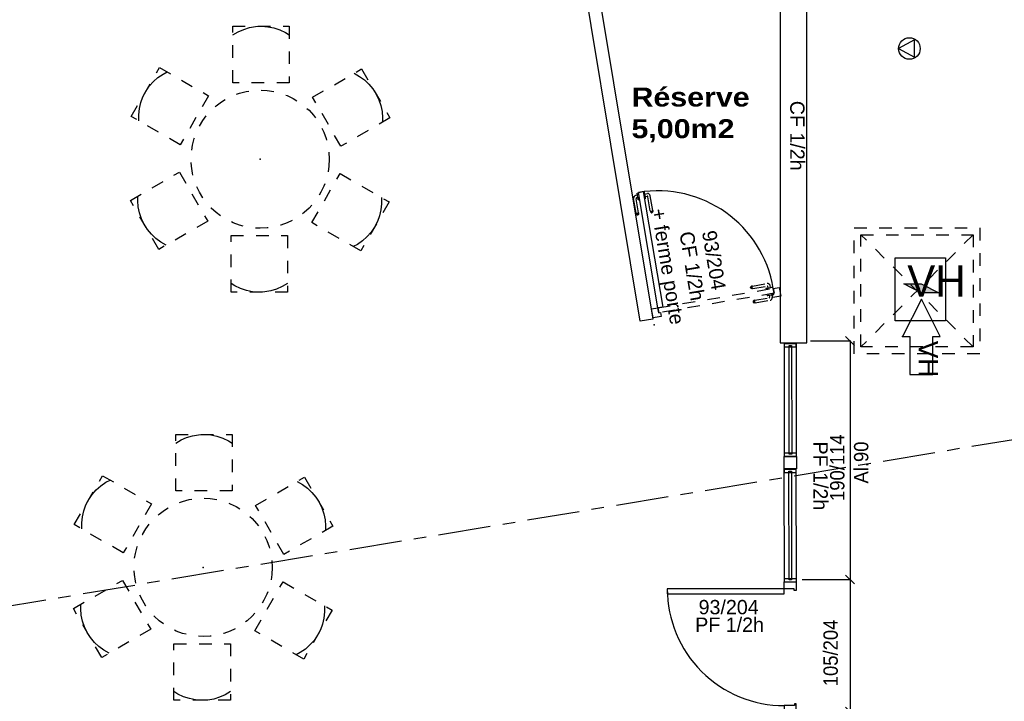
# Model space of a CAD drawing. Header units: millimetres. Extents: x -15 to 127, y -65 to 67.
# Tile 263 of 476: x 33.88 to 41.71, y 2.11 to 7.53. Entities that reach past the tile are written whole.
import ezdxf

# ---------------------------------------------------------------- set-up
doc = ezdxf.new("R2010")
doc.units = ezdxf.units.MM
doc.header["$MEASUREMENT"] = 0
for name, pattern in [('PC_DASH_2', [0.125, 0.055556, -0.069444]), ('PC_DASH_3', [0.055556, 0.027778, -0.027778]), ('PC_DASH_4', [0.638889, 0.416667, -0.083333, 0.055556, -0.083333])]:
    doc.linetypes.add(name, pattern=pattern)
doc.layers.add('Cfa', color=1, linetype='Continuous')
doc.layers.add('structure rdc', color=7, linetype='Continuous')
doc.styles.get("Standard").update_dxf_attribs({"font": 'BKANT.TTF'})

# ---------------------------------------------------------------- blocks, each defined once
blk = doc.blocks.new('QGACHE')
for p, q in [((-0.088, 0.014), (0.112, 0.414)), ((0.112, 0.414), (0.112, 0.014)), ((0.112, 0.364), (0.112, 0.164)), ((-0.088, -0.186), (-0.088, 0.014)), ((0.112, 0.014), (-0.088, -0.386)), ((-0.088, -0.386), (-0.088, 0.014))]:
    blk.add_line(p, q)
blk.add_solid([(-0.085, 0.019), (0.112, 0.41), (-0.088, -0.378), (0.111, 0.011)])
blk = doc.blocks.new('ION')
for p, q in [((-0.196, 0.157), (0.004, -0.209)), ((0.205, 0.157), (-0.196, 0.157)), ((0.004, -0.209), (0.205, 0.157))]:
    blk.add_line(p, q)
blk.add_circle((0.004, 0.041), 0.25)
blk = doc.blocks.new('PD_4918')
at = {"layer": 'structure rdc', "color": 0}
blk.add_lwpolyline([(41.816, -21.296), (41.8756, -21.296), (41.7256, -20.9969), (41.5756, -21.296), (41.6351, -21.296), (41.6351, -21.5969), (41.816, -21.5969), (41.816, -21.296)], dxfattribs=at)
blk.add_point((41.5756, -21.296), dxfattribs=at)
blk = doc.blocks.new('PD_4917')
at = {"layer": 'structure rdc'}
blk.add_blockref('PD_4918', (0, 0), dxfattribs=at)
at = {"layer": 'structure rdc', "color": 0, "insert": (41.8568, -21.3295), "char_height": 0.152135, "width": 0.299861, "attachment_point": 1, "rotation": 270}
blk.add_mtext('{\\fArial|b0|i0|c0|p34;\\W0.98;VH}', dxfattribs=at)
blk = doc.blocks.new('PD_4916')
at = {"layer": 'structure rdc', "color": 0}
blk.add_lwpolyline([(41.9179, -20.6703), (41.9179, -21.1703), (41.5179, -21.1703), (41.5179, -20.6703), (41.9179, -20.6703)], dxfattribs=at)
at = {"layer": 'structure rdc'}
blk.add_blockref('PD_4917', (0, 0), dxfattribs=at)
blk = doc.blocks.new('PD_4954')
at = {"layer": 'structure rdc', "color": 0}
for points in [[(40.7288, -21.3501), (40.7298, -22.2489), (40.6374, -22.2489), (40.6364, -21.3501), (40.7288, -21.3501)], [(40.7283, -21.35), (40.7283, -21.3802), (40.6378, -21.3802), (40.6378, -21.35), (40.7283, -21.35)], [(40.6934, -21.3671), (40.6942, -22.2317), (40.6742, -22.2317), (40.6734, -21.3671), (40.6934, -21.3671)], [(40.7297, -22.2197), (40.7298, -22.2499), (40.6366, -22.25), (40.6366, -22.2197), (40.7297, -22.2197)]]:
    blk.add_lwpolyline(points, dxfattribs=at)
blk = doc.blocks.new('PD_4956')
at = {"layer": 'structure rdc', "color": 0}
for points in [[(40.7281, -22.3503), (40.7291, -23.2492), (40.6367, -23.2492), (40.6357, -22.3504), (40.7281, -22.3503)], [(40.7276, -22.3502), (40.7276, -22.3805), (40.6371, -22.3805), (40.6371, -22.3503), (40.7276, -22.3502)], [(40.6927, -22.3674), (40.6936, -23.232), (40.6736, -23.232), (40.6727, -22.3674), (40.6927, -22.3674)], [(40.7291, -23.22), (40.7291, -23.2502), (40.636, -23.2502), (40.6359, -23.22), (40.7291, -23.22)]]:
    blk.add_lwpolyline(points, dxfattribs=at)
blk = doc.blocks.new('PD_4958')
at = {"layer": 'structure rdc', "color": 0}
for points in [[(40.6349, -23.2474), (40.7302, -23.2474), (40.7302, -23.3174), (40.7152, -23.3174), (40.7152, -23.3024), (40.6349, -23.3024), (40.6349, -23.2474)], [(40.635, -23.3424), (40.6349, -23.3024), (39.7049, -23.3029), (39.705, -23.3429), (40.635, -23.3424)], [(40.6354, -24.2874), (40.7307, -24.2874), (40.7306, -24.2174), (40.7156, -24.2174), (40.7157, -24.2324), (40.6354, -24.2324), (40.6354, -24.2874)]]:
    blk.add_lwpolyline(points, dxfattribs=at)
blk.add_arc((40.6349, -23.3024), 0.93, 180.02778, 270.02778, dxfattribs=at)
blk = doc.blocks.new('PD_4957')
at = {"layer": 'structure rdc', "color": 0}
blk.add_point((40.7302, -23.2474), dxfattribs=at)
at = {"layer": 'structure rdc'}
blk.add_blockref('PD_4958', (0, 0), dxfattribs=at)
blk = doc.blocks.new('PD_5082')
at = {"layer": 'structure rdc', "color": 0}
for p, q in [((39.4567, -20.3145), (39.4369, -20.1971)), ((39.4683, -20.1715), (39.4533, -20.1741)), ((39.4761, -20.3112), (39.4571, -20.1985)), ((39.4716, -20.191), (39.4612, -20.1927)), ((39.4657, -20.1562), (39.4654, -20.1546)), ((39.4654, -20.1546), (39.4655, -20.1546)), ((39.4655, -20.1546), (39.4752, -20.1529)), ((39.4665, -20.1608), (39.4657, -20.1562)), ((39.4677, -20.1679), (39.4665, -20.1608)), ((39.4691, -20.1766), (39.4677, -20.1679)), ((39.4707, -20.1859), (39.4691, -20.1766)), ((39.4722, -20.1946), (39.4707, -20.1859)), ((39.4734, -20.2017), (39.4722, -20.1946)), ((39.4742, -20.2063), (39.4734, -20.2017)), ((39.4752, -20.1529), (39.4753, -20.1529)), ((39.4744, -20.2079), (39.4742, -20.2063)), ((39.4744, -20.2079), (39.4745, -20.2079)), ((39.4745, -20.2079), (39.4842, -20.2063)), ((39.4842, -20.2063), (39.4843, -20.2062)), ((39.4567, -20.3145), (39.4577, -20.3205)), ((39.4577, -20.3205), (39.4581, -20.3227)), ((39.4606, -20.3169), (39.4581, -20.3159)), ((39.4598, -20.3257), (39.4581, -20.3227)), ((39.462, -20.3252), (39.4594, -20.3232)), ((39.4624, -20.328), (39.4598, -20.3257)), ((39.4637, -20.3173), (39.4606, -20.3169)), ((39.4652, -20.3262), (39.462, -20.3252)), ((39.4657, -20.3292), (39.4624, -20.328)), ((39.4671, -20.317), (39.4637, -20.3173)), ((39.4687, -20.3262), (39.4652, -20.3262)), ((39.4692, -20.3292), (39.4657, -20.3292)), ((39.4705, -20.3162), (39.4671, -20.317)), ((39.472, -20.3251), (39.4687, -20.3262)), ((39.4725, -20.328), (39.4692, -20.3292)), ((39.4733, -20.3148), (39.4705, -20.3162)), ((39.4747, -20.3231), (39.472, -20.3251)), ((39.4751, -20.3258), (39.4725, -20.328)), ((39.4753, -20.313), (39.4733, -20.3148)), ((39.4765, -20.3203), (39.4747, -20.3231)), ((39.4769, -20.3228), (39.4751, -20.3258)), ((39.4761, -20.3112), (39.4772, -20.3173)), ((39.4775, -20.3194), (39.4769, -20.3228)), ((39.4772, -20.3173), (39.4775, -20.3194))]:
    blk.add_line(p, q, dxfattribs=at)
for centre, radius in [((39.4566, -20.1938), 0.02), ((39.4621, -20.1977), 0.00501)]:
    blk.add_arc(centre, radius, 99.58447, 189.58447, dxfattribs=at)
blk = doc.blocks.new('PD_5083')
at = {"layer": 'structure rdc', "color": 0}
for p, q in [((39.5139, -20.1464), (39.5138, -20.1464)), ((39.5236, -20.1448), (39.5139, -20.1464)), ((39.5229, -20.1997), (39.5228, -20.1997)), ((39.5326, -20.1981), (39.5229, -20.1997)), ((39.5237, -20.1448), (39.5236, -20.1448)), ((39.524, -20.1464), (39.5237, -20.1448)), ((39.5247, -20.151), (39.524, -20.1464)), ((39.5259, -20.1581), (39.5247, -20.151)), ((39.5274, -20.1668), (39.5259, -20.1581)), ((39.5265, -20.1617), (39.5466, -20.1583)), ((39.529, -20.176), (39.5274, -20.1668)), ((39.5304, -20.1847), (39.529, -20.176)), ((39.5298, -20.1811), (39.5452, -20.1785)), ((39.5316, -20.1918), (39.5304, -20.1847)), ((39.5324, -20.1965), (39.5316, -20.1918)), ((39.5327, -20.1981), (39.5324, -20.1965)), ((39.5327, -20.1981), (39.5326, -20.1981)), ((39.57, -20.2953), (39.551, -20.1826)), ((39.5895, -20.292), (39.5697, -20.1747)), ((39.57, -20.2953), (39.571, -20.3014)), ((39.571, -20.3014), (39.5714, -20.3036)), ((39.5714, -20.3036), (39.5731, -20.3066)), ((39.5715, -20.2968), (39.5739, -20.2978)), ((39.5727, -20.3041), (39.5753, -20.3061)), ((39.5731, -20.3066), (39.5758, -20.3088)), ((39.5739, -20.2978), (39.577, -20.2982)), ((39.5753, -20.3061), (39.5785, -20.3071)), ((39.5758, -20.3088), (39.579, -20.3101)), ((39.577, -20.2982), (39.5805, -20.2979)), ((39.5785, -20.3071), (39.582, -20.3071)), ((39.579, -20.3101), (39.5825, -20.3101)), ((39.5805, -20.2979), (39.5838, -20.297)), ((39.582, -20.3071), (39.5853, -20.306)), ((39.5825, -20.3101), (39.5858, -20.3089)), ((39.5838, -20.297), (39.5866, -20.2956)), ((39.5853, -20.306), (39.588, -20.3039)), ((39.5858, -20.3089), (39.5885, -20.3067)), ((39.5866, -20.2956), (39.5886, -20.2939)), ((39.588, -20.3039), (39.5898, -20.3012)), ((39.5885, -20.3067), (39.5902, -20.3037)), ((39.5895, -20.292), (39.5905, -20.2981)), ((39.5902, -20.3037), (39.5909, -20.3003)), ((39.5905, -20.2981), (39.5909, -20.3003))]:
    blk.add_line(p, q, dxfattribs=at)
for centre, radius in [((39.5461, -20.1835), 0.00501), ((39.5499, -20.1781), 0.02)]:
    blk.add_arc(centre, radius, 9.58447, 99.58447, dxfattribs=at)
blk = doc.blocks.new('PD_5081')
at = {"layer": 'structure rdc'}
for name in ['PD_5082', 'PD_5083']:
    blk.add_blockref(name, (0, 0), dxfattribs=at)
blk = doc.blocks.new('PD_5086')
at = {"layer": 'structure rdc', "color": 0, "linetype": 'PC_DASH_3'}
for p, q in [((40.3678, -20.9029), (40.3691, -20.8996)), ((40.3678, -20.9063), (40.3678, -20.9029)), ((40.369, -20.9096), (40.3678, -20.9063)), ((40.3691, -20.8996), (40.3713, -20.897)), ((40.3708, -20.9024), (40.3718, -20.8991)), ((40.3708, -20.9058), (40.3708, -20.9024)), ((40.3719, -20.9091), (40.3708, -20.9058)), ((40.3713, -20.897), (40.3743, -20.8952)), ((40.3718, -20.8991), (40.3738, -20.8965)), ((40.3765, -20.8949), (40.3743, -20.8952)), ((40.3826, -20.8939), (40.3765, -20.8949)), ((40.3797, -20.9009), (40.3801, -20.8977)), ((40.38, -20.9043), (40.3797, -20.9009)), ((40.3809, -20.9076), (40.38, -20.9043)), ((40.3801, -20.8977), (40.3811, -20.8953)), ((40.3823, -20.9104), (40.3809, -20.9076)), ((40.3826, -20.8939), (40.4999, -20.874)), ((40.3859, -20.9133), (40.4985, -20.8943)), ((40.5024, -20.9093), (40.5111, -20.9079)), ((40.5061, -20.9087), (40.5043, -20.8984)), ((40.5111, -20.9079), (40.5204, -20.9063)), ((40.5204, -20.9063), (40.5291, -20.9048)), ((40.5255, -20.9054), (40.523, -20.8905)), ((40.5291, -20.9048), (40.5362, -20.9036)), ((40.5362, -20.9036), (40.5408, -20.9029)), ((40.5408, -20.9029), (40.5424, -20.9026)), ((40.5424, -20.9026), (40.5425, -20.9027)), ((40.5425, -20.9027), (40.5441, -20.9124)), ((40.3712, -20.9123), (40.369, -20.9096)), ((40.3742, -20.9141), (40.3712, -20.9123)), ((40.374, -20.9118), (40.3719, -20.9091)), ((40.3767, -20.9136), (40.374, -20.9118)), ((40.3776, -20.9147), (40.3742, -20.9141)), ((40.3798, -20.9143), (40.3776, -20.9147)), ((40.3859, -20.9133), (40.3798, -20.9143)), ((40.384, -20.9124), (40.3823, -20.9104)), ((40.4891, -20.9116), (40.4907, -20.9113)), ((40.4891, -20.9116), (40.4891, -20.9117)), ((40.4891, -20.9117), (40.4908, -20.9214)), ((40.4907, -20.9113), (40.4954, -20.9105)), ((40.4908, -20.9214), (40.4908, -20.9215)), ((40.4954, -20.9105), (40.5024, -20.9093)), ((40.5441, -20.9124), (40.5441, -20.9125))]:
    blk.add_line(p, q, dxfattribs=at)
for centre, radius in [((40.4994, -20.8992), 0.00501), ((40.5032, -20.8938), 0.02)]:
    blk.add_arc(centre, radius, 9.58447, 99.58447, dxfattribs=at)
blk = doc.blocks.new('PD_5087')
at = {"layer": 'structure rdc', "color": 0, "linetype": 'PC_DASH_3'}
for p, q in [((40.4973, -20.9601), (40.4973, -20.96)), ((40.4989, -20.9697), (40.4973, -20.9601)), ((40.499, -20.9698), (40.4989, -20.9697)), ((40.499, -20.9698), (40.5006, -20.9696)), ((40.5006, -20.9696), (40.5052, -20.9688)), ((40.5052, -20.9688), (40.5123, -20.9676)), ((40.5123, -20.9676), (40.521, -20.9661)), ((40.5159, -20.967), (40.5185, -20.9824)), ((40.521, -20.9661), (40.5302, -20.9646)), ((40.5302, -20.9646), (40.5389, -20.9631)), ((40.5353, -20.9637), (40.5387, -20.9837)), ((40.5389, -20.9631), (40.546, -20.9619)), ((40.546, -20.9619), (40.5507, -20.9611)), ((40.5506, -20.9511), (40.5506, -20.951)), ((40.5523, -20.9607), (40.5506, -20.9511)), ((40.5507, -20.9611), (40.5523, -20.9608)), ((40.5523, -20.9608), (40.5523, -20.9607)), ((40.3882, -21.0129), (40.387, -21.0162)), ((40.387, -21.0162), (40.387, -21.0197)), ((40.387, -21.0197), (40.3881, -21.0229)), ((40.3881, -21.0229), (40.3903, -21.0256)), ((40.3904, -21.0103), (40.3882, -21.0129)), ((40.391, -21.0125), (40.3899, -21.0157)), ((40.3899, -21.0157), (40.39, -21.0192)), ((40.39, -21.0192), (40.3911, -21.0224)), ((40.3903, -21.0256), (40.3933, -21.0274)), ((40.3935, -21.0086), (40.3904, -21.0103)), ((40.3929, -21.0099), (40.391, -21.0125)), ((40.3911, -21.0224), (40.3931, -21.0252)), ((40.3931, -21.0252), (40.3958, -21.027)), ((40.3933, -21.0274), (40.3968, -21.028)), ((40.3956, -21.0082), (40.3935, -21.0086)), ((40.4017, -21.0072), (40.3956, -21.0082)), ((40.3989, -21.0277), (40.3968, -21.028)), ((40.3992, -21.0111), (40.3989, -21.0142)), ((40.3989, -21.0142), (40.3991, -21.0176)), ((40.405, -21.0266), (40.3989, -21.0277)), ((40.3991, -21.0176), (40.4, -21.0209)), ((40.4002, -21.0086), (40.3992, -21.0111)), ((40.4, -21.0209), (40.4014, -21.0238)), ((40.4014, -21.0238), (40.4031, -21.0257)), ((40.4017, -21.0072), (40.5144, -20.9882)), ((40.405, -21.0266), (40.5223, -21.0068))]:
    blk.add_line(p, q, dxfattribs=at)
for centre, radius in [((40.5136, -20.9832), 0.00501), ((40.519, -20.9871), 0.02)]:
    blk.add_arc(centre, radius, 279.58447, 9.58447, dxfattribs=at)
blk = doc.blocks.new('PD_5085')
at = {"layer": 'structure rdc'}
for name in ['PD_5086', 'PD_5087']:
    blk.add_blockref(name, (0, 0), dxfattribs=at)
blk = doc.blocks.new('PD_5084')
at = {"layer": 'structure rdc', "color": 0, "linetype": 'PC_DASH_3'}
blk.add_lwpolyline([(40.548, -20.9118), (40.5547, -20.9513), (39.6364, -21.1064), (39.6298, -21.0669), (40.548, -20.9118)], dxfattribs=at)
at = {"layer": 'structure rdc'}
blk.add_blockref('PD_5085', (0, 0), dxfattribs=at)
blk = doc.blocks.new('PD_5080')
at = {"layer": 'structure rdc', "color": 0}
for points in [[(39.4746, -20.149), (39.5141, -20.1423), (39.6692, -21.0606), (39.6297, -21.0673), (39.4746, -20.149)], [(40.6079, -20.9752), (40.5443, -20.9859), (40.539, -20.9543), (40.5546, -20.9517), (40.548, -20.9122), (40.5958, -20.9041), (40.6079, -20.9752)], [(39.6364, -21.1068), (39.652, -21.1041), (39.6574, -21.1357), (39.5923, -21.1467), (39.5803, -21.0756), (39.6297, -21.0673), (39.6364, -21.1068)]]:
    blk.add_lwpolyline(points, dxfattribs=at)
blk.add_arc((39.6297, -21.0673), 0.9313, 9.58447, 99.58447, dxfattribs=at)
at = {"layer": 'structure rdc'}
for name in ['PD_5081', 'PD_5084']:
    blk.add_blockref(name, (0, 0), dxfattribs=at)
blk = doc.blocks.new('PD_5251')
at = {"layer": 'structure rdc', "color": 0, "linetype": 'PC_DASH_3'}
for points in [[(36.6852, -20.4924), (36.6852, -20.9424), (36.2352, -20.9424), (36.2352, -20.4924), (36.6852, -20.4924)], [(36.6852, -20.8733), (36.6431, -20.8982), (36.5982, -20.9179), (36.5513, -20.9319), (36.5031, -20.9401), (36.4541, -20.9423), (36.4053, -20.9386), (36.3573, -20.9289), (36.3108, -20.9135), (36.2666, -20.8925), (36.2352, -20.8733)]]:
    blk.add_lwpolyline(points, dxfattribs=at)
blk = doc.blocks.new('PD_5252')
at = {"layer": 'structure rdc', "color": 0, "linetype": 'PC_DASH_3'}
for points in [[(37.1025, -19.9995), (37.4922, -20.2245), (37.2672, -20.6142), (36.8775, -20.3892), (37.1025, -19.9995)], [(37.4324, -20.19), (37.4329, -20.2389), (37.4275, -20.2876), (37.4162, -20.3352), (37.3992, -20.3811), (37.3766, -20.4246), (37.349, -20.465), (37.3166, -20.5018), (37.28, -20.5343), (37.2398, -20.5621), (37.2074, -20.5797)]]:
    blk.add_lwpolyline(points, dxfattribs=at)
blk = doc.blocks.new('PD_5253')
at = {"layer": 'structure rdc', "color": 0, "linetype": 'PC_DASH_3'}
for points in [[(36.8844, -19.3917), (37.2741, -19.1667), (37.4991, -19.5564), (37.1094, -19.7814), (36.8844, -19.3917)], [(37.2142, -19.2012), (37.2569, -19.2253), (37.2963, -19.2543), (37.3319, -19.2879), (37.3632, -19.3256), (37.3896, -19.3669), (37.4107, -19.411), (37.4264, -19.4574), (37.4363, -19.5054), (37.4402, -19.5542), (37.4392, -19.5909)]]:
    blk.add_lwpolyline(points, dxfattribs=at)
blk = doc.blocks.new('PD_5254')
at = {"layer": 'structure rdc', "color": 0, "linetype": 'PC_DASH_3'}
for points in [[(36.6989, -18.8267), (36.6989, -19.2767), (36.2489, -19.2767), (36.2489, -18.8267), (36.6989, -18.8267)], [(36.2489, -18.8958), (36.291, -18.8709), (36.3359, -18.8512), (36.3828, -18.8372), (36.4311, -18.829), (36.48, -18.8268), (36.5288, -18.8305), (36.5768, -18.8402), (36.6233, -18.8556), (36.6675, -18.8766), (36.6989, -18.8958)]]:
    blk.add_lwpolyline(points, dxfattribs=at)
blk = doc.blocks.new('PD_5255')
at = {"layer": 'structure rdc', "color": 0, "linetype": 'PC_DASH_3'}
for points in [[(35.8316, -19.7696), (35.4419, -19.5446), (35.6669, -19.1549), (36.0566, -19.3799), (35.8316, -19.7696)], [(35.5017, -19.5791), (35.5012, -19.5302), (35.5066, -19.4815), (35.5179, -19.4339), (35.535, -19.388), (35.5575, -19.3445), (35.5851, -19.3041), (35.6175, -19.2673), (35.6541, -19.2348), (35.6944, -19.207), (35.7267, -19.1894)]]:
    blk.add_lwpolyline(points, dxfattribs=at)
blk = doc.blocks.new('PD_5256')
at = {"layer": 'structure rdc', "color": 0, "linetype": 'PC_DASH_3'}
for points in [[(36.0498, -20.3774), (35.6601, -20.6024), (35.4351, -20.2127), (35.8248, -19.9877), (36.0498, -20.3774)], [(35.7199, -20.5679), (35.6772, -20.5438), (35.6378, -20.5148), (35.6022, -20.4812), (35.571, -20.4435), (35.5446, -20.4022), (35.5234, -20.3581), (35.5077, -20.3117), (35.4979, -20.2637), (35.4939, -20.2149), (35.4949, -20.1782)]]:
    blk.add_lwpolyline(points, dxfattribs=at)
blk = doc.blocks.new('PD_5250')
at = {"layer": 'structure rdc', "color": 0, "linetype": 'PC_DASH_3'}
blk.add_circle((36.4671, -19.8845), 0.55, dxfattribs=at)
at = {"layer": 'structure rdc'}
for name in ['PD_5254', 'PD_5255', 'PD_5253', 'PD_5256', 'PD_5252', 'PD_5251']:
    blk.add_blockref(name, (0, 0), dxfattribs=at)
blk = doc.blocks.new('PD_5249')
at = {"layer": 'structure rdc', "color": 0}
blk.add_point((36.4671, -19.8845), dxfattribs=at)
at = {"layer": 'structure rdc'}
blk.add_blockref('PD_5250', (0, 0), dxfattribs=at)
blk = doc.blocks.new('PD_5317')
at = {"layer": 'structure rdc', "color": 0, "linetype": 'PC_DASH_3'}
for points in [[(36.2317, -23.74), (36.2317, -24.19), (35.7817, -24.19), (35.7817, -23.74), (36.2317, -23.74)], [(36.2317, -24.1209), (36.1896, -24.1459), (36.1447, -24.1655), (36.0978, -24.1795), (36.0495, -24.1877), (36.0006, -24.1899), (35.9518, -24.1862), (35.9038, -24.1766), (35.8573, -24.1611), (35.8131, -24.1402), (35.7817, -24.1209)]]:
    blk.add_lwpolyline(points, dxfattribs=at)
blk = doc.blocks.new('PD_5318')
at = {"layer": 'structure rdc', "color": 0, "linetype": 'PC_DASH_3'}
for points in [[(36.649, -23.2472), (37.0387, -23.4722), (36.8137, -23.8619), (36.424, -23.6369), (36.649, -23.2472)], [(36.9789, -23.4376), (36.9794, -23.4866), (36.974, -23.5352), (36.9627, -23.5829), (36.9456, -23.6288), (36.9231, -23.6723), (36.8955, -23.7127), (36.8631, -23.7494), (36.8265, -23.7819), (36.7862, -23.8098), (36.7539, -23.8273)]]:
    blk.add_lwpolyline(points, dxfattribs=at)
blk = doc.blocks.new('PD_5319')
at = {"layer": 'structure rdc', "color": 0, "linetype": 'PC_DASH_3'}
for points in [[(36.4308, -22.6393), (36.8206, -22.4143), (37.0456, -22.8041), (36.6558, -23.0291), (36.4308, -22.6393)], [(36.7607, -22.4489), (36.8034, -22.4729), (36.8428, -22.5019), (36.8784, -22.5355), (36.9097, -22.5733), (36.9361, -22.6145), (36.9572, -22.6586), (36.9729, -22.705), (36.9827, -22.753), (36.9867, -22.8018), (36.9857, -22.8386)]]:
    blk.add_lwpolyline(points, dxfattribs=at)
blk = doc.blocks.new('PD_5320')
at = {"layer": 'structure rdc', "color": 0, "linetype": 'PC_DASH_3'}
for points in [[(36.2454, -22.0744), (36.2454, -22.5244), (35.7954, -22.5244), (35.7954, -22.0744), (36.2454, -22.0744)], [(35.7954, -22.1434), (35.8375, -22.1185), (35.8824, -22.0989), (35.9293, -22.0849), (35.9776, -22.0767), (36.0265, -22.0744), (36.0753, -22.0781), (36.1233, -22.0878), (36.1698, -22.1032), (36.214, -22.1242), (36.2454, -22.1434)]]:
    blk.add_lwpolyline(points, dxfattribs=at)
blk = doc.blocks.new('PD_5321')
at = {"layer": 'structure rdc', "color": 0, "linetype": 'PC_DASH_3'}
for points in [[(35.3781, -23.0172), (34.9884, -22.7922), (35.2134, -22.4025), (35.6031, -22.6275), (35.3781, -23.0172)], [(35.0482, -22.8267), (35.0477, -22.7778), (35.0531, -22.7291), (35.0644, -22.6815), (35.0815, -22.6356), (35.104, -22.5921), (35.1316, -22.5517), (35.164, -22.5149), (35.2006, -22.4824), (35.2409, -22.4546), (35.2732, -22.437)]]:
    blk.add_lwpolyline(points, dxfattribs=at)
blk = doc.blocks.new('PD_5322')
at = {"layer": 'structure rdc', "color": 0, "linetype": 'PC_DASH_3'}
for points in [[(35.5963, -23.625), (35.2066, -23.85), (34.9816, -23.4603), (35.3713, -23.2353), (35.5963, -23.625)], [(35.2664, -23.8155), (35.2237, -23.7915), (35.1843, -23.7624), (35.1487, -23.7288), (35.1175, -23.6911), (35.0911, -23.6499), (35.0699, -23.6057), (35.0542, -23.5593), (35.0444, -23.5114), (35.0404, -23.4626), (35.0414, -23.4258)]]:
    blk.add_lwpolyline(points, dxfattribs=at)
blk = doc.blocks.new('PD_5316')
at = {"layer": 'structure rdc', "color": 0, "linetype": 'PC_DASH_3'}
blk.add_circle((36.0136, -23.1322), 0.55, dxfattribs=at)
at = {"layer": 'structure rdc'}
for name in ['PD_5320', 'PD_5321', 'PD_5319', 'PD_5322', 'PD_5318', 'PD_5317']:
    blk.add_blockref(name, (0, 0), dxfattribs=at)
blk = doc.blocks.new('PD_5315')
at = {"layer": 'structure rdc', "color": 0}
blk.add_point((36.0136, -23.1322), dxfattribs=at)
at = {"layer": 'structure rdc'}
blk.add_blockref('PD_5316', (0, 0), dxfattribs=at)
blk = doc.blocks.new('PD_5356')
at = {"layer": 'structure rdc', "color": 0, "linetype": 'PC_DASH_2'}
for p, q in [((42.1373, -20.4853), (41.2444, -21.3782)), ((42.1373, -21.3782), (41.2444, -20.4853))]:
    blk.add_line(p, q, dxfattribs=at)
for points in [[(42.1909, -20.4318), (42.1909, -21.4318), (41.1909, -21.4318), (41.1909, -20.4318), (42.1909, -20.4318)], [(42.1373, -20.4853), (42.1373, -21.3782), (41.2444, -21.3782), (41.2444, -20.4853), (42.1373, -20.4853)]]:
    blk.add_lwpolyline(points, dxfattribs=at)
blk = doc.blocks.new('PD_5358')
at = {"layer": 'structure rdc', "color": 0}
for p, q in [((41.123, -21.2956), (41.1935, -21.3662)), ((41.1583, -21.3309), (41.1583, -23.2282)), ((41.1935, -23.2635), (41.123, -23.1929))]:
    blk.add_line(p, q, dxfattribs=at)
at = {"layer": 'structure rdc', "color": 0, "insert": (40.9995, -22.3388), "char_height": 0.114102, "width": 0.582083, "attachment_point": 2, "rotation": 90}
blk.add_mtext('{\\fHelvetica|b0|i0|c0|p0;\\W0.92;190/114\\P  Al.90}', dxfattribs=at)
blk = doc.blocks.new('PD_5359')
at = {"layer": 'structure rdc', "color": 0}
for p, q in [((41.123, -23.1929), (41.1935, -23.2635)), ((41.1583, -23.2282), (41.1583, -24.2794)), ((41.1935, -24.3147), (41.123, -24.2441))]:
    blk.add_line(p, q, dxfattribs=at)
at = {"layer": 'structure rdc', "color": 0, "insert": (40.9466, -23.813), "char_height": 0.114102, "width": 0.582083, "attachment_point": 2, "rotation": 90}
blk.add_mtext('{\\fHelvetica|b0|i0|c0|p0;\\W0.92;105/204}', dxfattribs=at)

msp = doc.modelspace()

# ---------------------------------------------------------------- linework, layer by layer
at = {"layer": 'structure rdc', "color": 0, "linetype": 'PC_DASH_4'}
msp.add_line((27.3084, 1.7919), (50.0714, 5.5665), dxfattribs=at)
at = {"layer": 'structure rdc', "color": 0}
for p, q in [((40.1633, 4.9744), (40.4838, 4.9744)), ((40.0992, 3.0771), (40.4838, 3.0771))]:
    msp.add_line(p, q, dxfattribs=at)
for points in [[(36.5061, 8.8083), (36.516, 8.7488), (36.5635, 8.6091), (39.9239, 9.1664), (39.9239, 4.9595), (40.1339, 4.9595), (40.1339, 12.9681), (40.0025, 12.9899), (39.9239, 12.9897), (39.9239, 9.3792), (36.5039, 8.8121)], [(38.2847, 8.9126), (38.9091, 5.1472), (38.8105, 5.1308), (38.1861, 8.8962), (38.2847, 8.9126)], [(40.0539, 4.0564), (40.0539, 3.9564), (39.9539, 3.9564), (39.9539, 4.0564), (40.0539, 4.0564)]]:
    msp.add_lwpolyline(points, dxfattribs=at)
msp.add_point((38.9203, 5.1034), dxfattribs=at)

# ---------------------------------------------------------------- block references
at = {"layer": 'Cfa', "rotation": 270}
for name, p, xscale, yscale, zscale in [('ION', (40.937, 7.3027), 0.342999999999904, 0.342999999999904, 0.343), ('QGACHE', (41.0405, 5.3975), 0.3500000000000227, 0.3499999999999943, 0.35)]:
    msp.add_blockref(name, p, dxfattribs=dict(at, xscale=xscale, yscale=yscale, zscale=zscale))
at = {"layer": 'structure rdc'}
for name in ['PD_5249', 'PD_5080', 'PD_5356', 'PD_4916', 'PD_4954', 'PD_5358', 'PD_5315', 'PD_4956', 'PD_4957', 'PD_5359']:
    msp.add_blockref(name, (-0.6795, 26.3053), dxfattribs=at)

# ---------------------------------------------------------------- texts
at = {"layer": 'Cfa', "insert": (40.9338, 5.3272), "char_height": 0.25, "attachment_point": 7}
msp.add_mtext('VH', dxfattribs=at)
at = {"layer": 'structure rdc', "color": 0, "attachment_point": 1}
for s, insert, char_height, width in [('{\\fArial Black|b0|i0|c0|p34;Réserve \\P5,00m2\\H1.458X; }', (38.7406, 6.991), 0.151033, 0.987778), ('{\\fArial|b0|i0|c0|p34;\\W0.98;93/204}', (39.2744, 2.9139), 0.114102, 0.493889), ('{\\fArial|b0|i0|c0|p34;\\W0.98;PF 1/2h}', (39.2473, 2.7739), 0.114102, 0.564444)]:
    msp.add_mtext(s, dxfattribs=dict(at, insert=insert, char_height=char_height, width=width))
at = {"layer": 'structure rdc', "color": 0, "char_height": 0.114102, "attachment_point": 1}
for s, insert, width, rotation in [('{\\fArial|b0|i0|c0|p34;\\W0.98;CF 1/2h}', (40.1168, 6.8855), 0.564444, 270), ('{\\fArial|b0|i0|c0|p34;\\W0.98;     CF 1/2h\\P+ ferme porte}', (39.1986, 6.0683), 0.9525, 279.41528), ('{\\fArial|b0|i0|c0|p34;\\W0.98;93/204}', (39.4132, 5.8617), 0.493889, 279.58447), ('{\\fArial|b0|i0|c0|p34;\\W0.98;PF 1/2h}', (40.3016, 4.1745), 0.564444, 270)]:
    msp.add_mtext(s, dxfattribs=dict(at, insert=insert, width=width, rotation=rotation))

doc.saveas('drawing.dxf')
